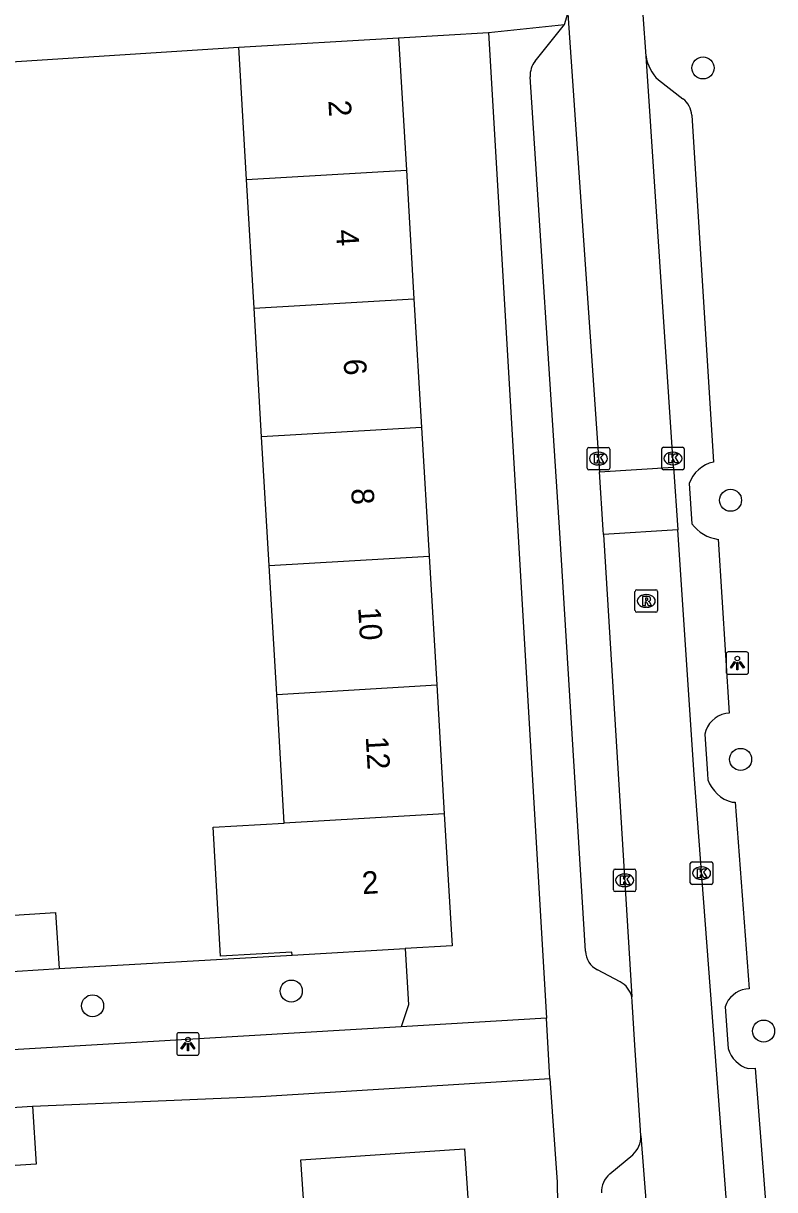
# Model space of a CAD drawing. Extents: x 159053 to 160041, y 380450 to 381422.
# Drawn here: x 159708.7 to 159742.1, y 381129.1 to 381180.9 of the extents above; entities that cross this region are included whole.
import ezdxf

# ---------------------------------------------------------------- set-up
doc = ezdxf.new("R2010")
doc.units = 0
for name, color, linetype in [('IMGEO_Boom', 7, 'Continuous'), ('IMGEO_Groenvoorziening', 7, 'Continuous'), ('IMGEO_Kolk', 7, 'Continuous'), ('IMGEO_Lichtpunt', 7, 'Continuous'), ('IMGEO_Muur', 7, 'Continuous'), ('IMGEO_Pand', 7, 'Continuous'), ('IMGEO_Pand_nummerreeks', 7, 'Continuous'), ('IMGEO_Rijbaan_lokaal_open', 7, 'Continuous'), ('IMGEO_Rioolput', 7, 'Continuous'), ('IMGEO_Voetpad_open', 7, 'Continuous')]:
    doc.layers.add(name, color=color, linetype=linetype)

msp = doc.modelspace()

# ---------------------------------------------------------------- linework, layer by layer
at = {"layer": 'IMGEO_Boom'}
for centre in [(159738.879, 381178.914), (159740.1, 381159.726), (159740.548, 381148.225), (159720.61, 381137.943), (159711.79, 381137.289), (159741.57, 381136.168)]:
    msp.add_circle(centre, 0.489, dxfattribs=at)
at = {"layer": 'IMGEO_Groenvoorziening'}
for points in [[(159725.657, 381139.828), (159725.804, 381137.327), (159725.491, 381136.354)], [(159710.308, 381138.94), (159720.643, 381139.533)]]:
    msp.add_lwpolyline(points, dxfattribs=at)
at = {"layer": 'IMGEO_Kolk'}
for p, q in [((159733.74, 381161.149), (159733.74, 381162.001)), ((159733.815, 381162.075), (159734.667, 381162.075)), ((159734.741, 381162.001), (159734.741, 381161.149)), ((159737.046, 381161.157), (159737.046, 381162.009)), ((159737.121, 381162.083), (159737.973, 381162.083)), ((159738.047, 381162.009), (159738.047, 381161.157)), ((159734.228, 381161.855), (159734.253, 381161.855)), ((159737.534, 381161.863), (159737.559, 381161.863)), ((159734.667, 381161.075), (159733.815, 381161.075)), ((159734.251, 381161.295), (159734.226, 381161.295)), ((159737.973, 381161.083), (159737.121, 381161.083)), ((159737.557, 381161.303), (159737.532, 381161.303)), ((159734.977, 381143.359), (159735.829, 381143.359)), ((159738.316, 381142.75), (159738.316, 381143.602)), ((159738.391, 381143.676), (159739.243, 381143.676)), ((159738.804, 381143.456), (159738.829, 381143.456)), ((159739.317, 381143.602), (159739.317, 381142.75)), ((159734.902, 381142.433), (159734.902, 381143.285)), ((159735.39, 381143.139), (159735.415, 381143.139)), ((159735.903, 381143.285), (159735.903, 381142.433)), ((159738.827, 381142.896), (159738.802, 381142.896)), ((159735.829, 381142.359), (159734.977, 381142.359)), ((159735.413, 381142.579), (159735.388, 381142.579)), ((159739.243, 381142.676), (159738.391, 381142.676))]:
    msp.add_line(p, q, dxfattribs=at)
for points in [[(159733.74, 381161.149), (159733.74, 381162.001)], [(159733.815, 381162.075), (159734.667, 381162.075)], [(159734.741, 381162.001), (159734.741, 381161.149)], [(159737.046, 381161.157), (159737.046, 381162.009)], [(159737.121, 381162.083), (159737.973, 381162.083)], [(159738.047, 381162.009), (159738.047, 381161.157)], [(159734.061, 381161.775), (159734.184, 381161.775), (159734.184, 381161.624), (159734.314, 381161.775), (159734.478, 381161.775), (159734.332, 381161.624), (159734.485, 381161.375), (159734.333, 381161.375), (159734.248, 381161.539), (159734.184, 381161.472), (159734.184, 381161.375), (159734.061, 381161.375), (159734.061, 381161.775)], [(159737.367, 381161.783), (159737.49, 381161.783), (159737.49, 381161.632), (159737.62, 381161.783), (159737.784, 381161.783), (159737.638, 381161.632), (159737.791, 381161.383), (159737.639, 381161.383), (159737.554, 381161.547), (159737.49, 381161.48), (159737.49, 381161.383), (159737.367, 381161.383), (159737.367, 381161.783)], [(159734.667, 381161.075), (159733.815, 381161.075)], [(159737.973, 381161.083), (159737.121, 381161.083)], [(159734.977, 381143.359), (159735.829, 381143.359)], [(159738.316, 381142.75), (159738.316, 381143.602)], [(159738.391, 381143.676), (159739.243, 381143.676)], [(159738.637, 381143.376), (159738.76, 381143.376), (159738.76, 381143.225), (159738.89, 381143.376), (159739.054, 381143.376), (159738.908, 381143.225), (159739.061, 381142.976), (159738.909, 381142.976), (159738.824, 381143.14), (159738.76, 381143.073), (159738.76, 381142.976), (159738.637, 381142.976), (159738.637, 381143.376)], [(159739.317, 381143.602), (159739.317, 381142.75)], [(159734.902, 381142.433), (159734.902, 381143.285)], [(159735.223, 381143.059), (159735.346, 381143.059), (159735.346, 381142.908), (159735.476, 381143.059), (159735.64, 381143.059), (159735.494, 381142.908), (159735.647, 381142.659), (159735.495, 381142.659), (159735.41, 381142.823), (159735.346, 381142.756), (159735.346, 381142.659), (159735.223, 381142.659), (159735.223, 381143.059)], [(159735.903, 381143.285), (159735.903, 381142.433)], [(159735.829, 381142.359), (159734.977, 381142.359)], [(159739.243, 381142.676), (159738.391, 381142.676)]]:
    msp.add_lwpolyline(points, dxfattribs=at)
for centre, start, end in [((159733.817, 381161.999), 91.552, 178.448), ((159733.817, 381161.999), 91.552, 178.448), ((159734.665, 381161.999), 1.552, 88.448), ((159734.665, 381161.999), 1.552, 88.448), ((159737.123, 381162.007), 91.552, 178.448), ((159737.123, 381162.007), 91.552, 178.448), ((159737.971, 381162.007), 1.552, 88.448), ((159737.971, 381162.007), 1.552, 88.448), ((159733.817, 381161.151), 181.552, 268.448), ((159733.817, 381161.151), 181.552, 268.448), ((159734.665, 381161.151), 271.552, 358.448), ((159734.665, 381161.151), 271.552, 358.448), ((159737.123, 381161.159), 181.552, 268.448), ((159737.123, 381161.159), 181.552, 268.448), ((159737.971, 381161.159), 271.552, 358.448), ((159737.971, 381161.159), 271.552, 358.448), ((159734.979, 381143.283), 91.552, 178.448), ((159734.979, 381143.283), 91.552, 178.448), ((159735.827, 381143.283), 1.552, 88.448), ((159735.827, 381143.283), 1.552, 88.448), ((159738.393, 381143.6), 91.552, 178.448), ((159738.393, 381143.6), 91.552, 178.448), ((159739.241, 381143.6), 1.552, 88.448), ((159739.241, 381143.6), 1.552, 88.448), ((159734.979, 381142.435), 181.552, 268.448), ((159734.979, 381142.435), 181.552, 268.448), ((159735.827, 381142.435), 271.552, 358.448), ((159735.827, 381142.435), 271.552, 358.448), ((159738.393, 381142.752), 181.552, 268.448), ((159738.393, 381142.752), 181.552, 268.448), ((159739.241, 381142.752), 271.552, 358.448), ((159739.241, 381142.752), 271.552, 358.448)]:
    msp.add_arc(centre, 0.0765, start, end, dxfattribs=at)
for centre, major_axis, ratio, start_param, end_param in [((159734.227, 381161.575), (-0.387, 0.002), 0.722429, 4.712389, 7.853982), ((159734.252, 381161.575), (-0.39, 0.002), 0.717154, 1.570796, 4.712389), ((159737.533, 381161.583), (-0.387, 0.002), 0.722429, 4.712389, 7.853982), ((159737.558, 381161.583), (-0.39, 0.002), 0.717154, 1.570796, 4.712389), ((159738.803, 381143.176), (-0.387, 0.002), 0.722429, 4.712389, 7.853982), ((159738.828, 381143.176), (-0.39, 0.002), 0.717154, 1.570796, 4.712389), ((159735.389, 381142.859), (-0.387, 0.002), 0.722429, 4.712389, 7.853982), ((159735.414, 381142.859), (-0.39, 0.002), 0.717154, 1.570796, 4.712389)]:
    msp.add_ellipse(centre, major_axis=major_axis, ratio=ratio, start_param=start_param, end_param=end_param, dxfattribs=at)
at = {"layer": 'IMGEO_Lichtpunt'}
for p, q in [((159739.905, 381152.905), (159739.905, 381152.098)), ((159739.905, 381152.905), (159739.905, 381152.098)), ((159740.807, 381153), (159739.999, 381153)), ((159740.807, 381153), (159739.999, 381153)), ((159740.901, 381152.098), (159740.901, 381152.905)), ((159740.901, 381152.098), (159740.901, 381152.905)), ((159739.999, 381152.004), (159740.807, 381152.004)), ((159739.999, 381152.004), (159740.807, 381152.004)), ((159715.524, 381135.998), (159715.524, 381135.191)), ((159715.524, 381135.998), (159715.524, 381135.191)), ((159716.426, 381136.093), (159715.618, 381136.093)), ((159716.426, 381136.093), (159715.618, 381136.093)), ((159716.52, 381135.191), (159716.52, 381135.998)), ((159716.52, 381135.191), (159716.52, 381135.998)), ((159715.618, 381135.097), (159716.426, 381135.097)), ((159715.618, 381135.097), (159716.426, 381135.097))]:
    msp.add_line(p, q, dxfattribs=at)
for points in [[(159740.279, 381152.569), (159740.318, 381152.541), (159740.13, 381152.279), (159740.092, 381152.306), (159740.279, 381152.569)], [(159740.381, 381152.521), (159740.428, 381152.521), (159740.428, 381152.199), (159740.381, 381152.199), (159740.381, 381152.521)], [(159740.491, 381152.541), (159740.529, 381152.568), (159740.716, 381152.306), (159740.677, 381152.278), (159740.491, 381152.541)], [(159715.898, 381135.662), (159715.937, 381135.634), (159715.749, 381135.372), (159715.711, 381135.399), (159715.898, 381135.662)], [(159716, 381135.614), (159716.047, 381135.614), (159716.047, 381135.292), (159716, 381135.292), (159716, 381135.614)], [(159716.11, 381135.634), (159716.148, 381135.661), (159716.335, 381135.399), (159716.296, 381135.371), (159716.11, 381135.634)]]:
    msp.add_lwpolyline(points, dxfattribs=at)
for centre in [(159740.404, 381152.703), (159716.023, 381135.796)]:
    msp.add_circle(centre, 0.0994, dxfattribs=at)
for centre, start, end in [((159739.999, 381152.905), 90, 180), ((159739.999, 381152.905), 90, 180), ((159740.807, 381152.905), 0, 90), ((159740.807, 381152.905), 0, 90), ((159739.999, 381152.098), 180, 270), ((159739.999, 381152.098), 180, 270), ((159740.807, 381152.098), 270, 0), ((159740.807, 381152.098), 270, 360), ((159715.618, 381135.998), 90, 180), ((159715.618, 381135.998), 90, 180), ((159716.426, 381135.998), 0, 90), ((159716.426, 381135.998), 0, 90), ((159715.618, 381135.191), 180, 270), ((159715.618, 381135.191), 180, 270), ((159716.426, 381135.191), 270, 0), ((159716.426, 381135.191), 270, 360)]:
    msp.add_arc(centre, 0.0946, start, end, dxfattribs=at)
at = {"layer": 'IMGEO_Muur'}
for points in [[(159710.308, 381138.94), (159720.643, 381139.533)], [(159709.127, 381132.837), (159719.243, 381133.269)]]:
    msp.add_lwpolyline(points, dxfattribs=at)
at = {"layer": 'IMGEO_Pand'}
for points in [[(159718.276, 381179.832), (159725.374, 381180.249)], [(159725.374, 381180.249), (159725.718, 381174.385)], [(159718.62, 381173.969), (159718.276, 381179.832)], [(159718.62, 381173.969), (159725.718, 381174.385)], [(159718.956, 381168.255), (159718.62, 381173.969)], [(159725.718, 381174.385), (159726.054, 381168.671)], [(159718.956, 381168.255), (159726.054, 381168.671)], [(159719.292, 381162.542), (159718.956, 381168.255)], [(159726.054, 381168.671), (159726.39, 381162.957)], [(159726.39, 381162.957), (159719.292, 381162.542)], [(159719.627, 381156.828), (159719.292, 381162.542)], [(159726.39, 381162.957), (159726.725, 381157.243)], [(159719.627, 381156.828), (159726.725, 381157.243)], [(159719.963, 381151.113), (159719.627, 381156.828)], [(159726.725, 381157.243), (159727.061, 381151.528)], [(159719.963, 381151.113), (159727.061, 381151.528)], [(159727.061, 381151.528), (159727.397, 381145.814)], [(159720.298, 381145.399), (159719.963, 381151.113)], [(159727.397, 381145.814), (159720.298, 381145.399)], [(159727.397, 381145.814), (159727.741, 381139.95), (159725.657, 381139.828)], [(159720.643, 381139.533), (159720.635, 381139.673), (159717.473, 381139.488), (159717.138, 381145.214), (159720.298, 381145.399)], [(159705.975, 381141.162), (159710.151, 381141.426), (159710.308, 381138.94)], [(159720.643, 381139.533), (159725.657, 381139.828)], [(159706.571, 381138.704), (159710.308, 381138.94)], [(159704.941, 381132.572), (159709.127, 381132.837)], [(159709.127, 381132.837), (159709.289, 381130.264), (159705.104, 381129.999)], [(159721.428, 381124.561), (159721.367, 381125.468), (159721.034, 381130.456), (159728.3, 381130.942), (159728.694, 381125.048)]]:
    msp.add_lwpolyline(points, dxfattribs=at)
at = {"layer": 'IMGEO_Rijbaan_lokaal_open'}
for points in [[(159732.886, 381181.325), (159734.28, 381160.99)], [(159736.352, 381179.443), (159736.229, 381181.275)], [(159737.571, 381161.198), (159736.352, 381179.443)], [(159734.28, 381160.99), (159737.571, 381161.198)], [(159734.46, 381158.206), (159734.447, 381158.41), (159734.28, 381160.99)], [(159737.571, 381161.198), (159737.757, 381158.415)], [(159737.757, 381158.415), (159734.46, 381158.206)], [(159740.771, 381117.455), (159738.484, 381147.545), (159737.757, 381158.415)], [(159734.46, 381158.206), (159735.718, 381137.681)], [(159736.119, 381131.524), (159736.103, 381131.768), (159735.86, 381135.545), (159735.735, 381137.482), (159735.718, 381137.681)], [(159736.119, 381131.524), (159737.261, 381116.849)]]:
    msp.add_lwpolyline(points, dxfattribs=at)
at = {"layer": 'IMGEO_Rioolput'}
for p, q in [((159735.861, 381154.832), (159735.861, 381155.684)), ((159735.936, 381155.758), (159736.788, 381155.758)), ((159736.349, 381155.538), (159736.374, 381155.538)), ((159736.862, 381155.684), (159736.862, 381154.832)), ((159736.788, 381154.758), (159735.936, 381154.758)), ((159736.372, 381154.978), (159736.347, 381154.978))]:
    msp.add_line(p, q, dxfattribs=at)
for points in [[(159735.861, 381154.832), (159735.861, 381155.684)], [(159735.936, 381155.758), (159736.788, 381155.758)], [(159736.45, 381155.456), (159736.198, 381155.458), (159736.198, 381155.058)], [(159736.376, 381155.377), (159736.322, 381155.377), (159736.322, 381155.296)], [(159736.322, 381155.296), (159736.374, 381155.296)], [(159736.862, 381155.684), (159736.862, 381154.832)], [(159736.788, 381154.758), (159735.936, 381154.758)], [(159736.198, 381155.058), (159736.322, 381155.058), (159736.322, 381155.22), (159736.333, 381155.22)], [(159736.38, 381155.191), (159736.451, 381155.058), (159736.591, 381155.058), (159736.526, 381155.184)]]:
    msp.add_lwpolyline(points, dxfattribs=at)
for centre, radius, start, end in [((159735.938, 381155.682), 0.0765, 91.552, 178.448), ((159735.938, 381155.682), 0.0765, 91.552, 178.448), ((159736.358, 381155.485), 0.19, 274.7715, 282.9687), ((159736.382, 381155.281), 0.0964, 77.0061, 93.1865), ((159736.396, 381155.338), 0.0378, 276.6634, 79.6772), ((159736.449, 381155.346), 0.109, 350.3612, 89.416), ((159736.447, 381155.346), 0.112, 277.5842, 350.9817), ((159736.786, 381155.682), 0.0765, 1.552, 88.448), ((159736.786, 381155.682), 0.0765, 1.552, 88.448), ((159735.938, 381154.834), 0.0765, 181.552, 268.448), ((159735.938, 381154.834), 0.0765, 181.552, 268.448), ((159736.332, 381155.167), 0.0533, 26.0293, 88.6989), ((159736.431, 381155.131), 0.108, 29.5134, 73.7905), ((159736.786, 381154.834), 0.0765, 271.552, 358.448), ((159736.786, 381154.834), 0.0765, 271.552, 358.448)]:
    msp.add_arc(centre, radius, start, end, dxfattribs=at)
for centre, major_axis, ratio, start_param, end_param in [((159736.348, 381155.258), (-0.387, 0.002), 0.722429, 4.712389, 7.853982), ((159736.373, 381155.258), (-0.39, 0.002), 0.717154, 1.570796, 4.712389)]:
    msp.add_ellipse(centre, major_axis=major_axis, ratio=ratio, start_param=start_param, end_param=end_param, dxfattribs=at)
at = {"layer": 'IMGEO_Voetpad_open'}
for points in [[(159732.733, 381180.848), (159732.886, 381181.325)], [(159729.367, 381180.49), (159732.733, 381180.848)], [(159731.428, 381179.217), (159732.733, 381180.848)], [(159725.374, 381180.249), (159729.367, 381180.49)], [(159729.367, 381180.49), (159731.937, 381136.736)], [(159707.716, 381179.151), (159718.276, 381179.832)], [(159733.666, 381139.712), (159732.522, 381158.288), (159731.211, 381178.527)], [(159736.899, 381178.388), (159737.991, 381177.547)], [(159738.379, 381176.817), (159739.341, 381161.425)], [(159738.26, 381160.465), (159738.382, 381158.684)], [(159739.556, 381157.993), (159740.038, 381150.277), (159739.886, 381150.259)], [(159738.966, 381149.342), (159739.076, 381147.586), (159739.096, 381147.324)], [(159740.178, 381146.323), (159740.303, 381146.333), (159740.933, 381138.041), (159740.779, 381138.033)], [(159725.491, 381136.354), (159707.234, 381135.274), (159706.77, 381135.578), (159706.571, 381138.704)], [(159735.202, 381138.358), (159734.196, 381138.89)], [(159739.862, 381137.246), (159740.003, 381135.395)], [(159731.937, 381136.736), (159725.491, 381136.354)], [(159732.078, 381134.058), (159731.937, 381136.736)], [(159709.127, 381132.837), (159719.243, 381133.269), (159732.078, 381134.058)], [(159732.078, 381134.058), (159732.402, 381129.455)], [(159740.893, 381134.502), (159741.201, 381134.519), (159741.867, 381125.748), (159741.402, 381125.709)], [(159734.741, 381129.828), (159735.761, 381130.675)]]:
    msp.add_lwpolyline(points, dxfattribs=at)
for centre, radius, start, end in [((159732.211, 381178.592), 1.002, 141.389, 183.695), ((159738.1, 381179.68), 1.764, 187.7197, 227.0922), ((159737.381, 381176.755), 1, 3.5643, 52.4176), ((159739.664, 381159.972), 1.488, 102.5472, 160.6672), ((159739.798, 381159.747), 1.771, 216.8939, 262.1451), ((159740.095, 381149.129), 1.149, 100.4863, 169.3266), ((159740.596, 381147.86), 1.593, 199.6615, 254.7923), ((159734.602, 381139.734), 0.936, 181.3306, 244.2947), ((159734.711, 381137.449), 1.034, 12.9962, 61.6321), ((159740.967, 381136.887), 1.162, 99.3001, 161.9744), ((159741.242, 381135.74), 1.286, 195.5494, 254.2578), ((159735.028, 381131.484), 1.092, 312.177, 2.0954), ((159850.003, 381132.822), 117.65, 181.64008, 186.52545), ((159735.377, 381129.059), 0.998, 129.5973, 184.4635)]:
    msp.add_arc(centre, radius, start, end, dxfattribs=at)

# ---------------------------------------------------------------- texts
at = {"layer": 'IMGEO_Pand_nummerreeks'}
for s, rotation, p in [('2', 273.3615, (159722.253, 381177.463)), ('4', 273.3615, (159722.59, 381171.722)), ('6', 273.3615, (159722.927, 381165.983)), ('8', 273.3615, (159723.264, 381160.24)), ('10', 273.3615, (159723.574, 381154.962)), ('12', 273.3615, (159723.911, 381149.229)), ('2', 3.3633, (159723.768, 381142.241))]:
    msp.add_text(s, height=1, rotation=rotation, dxfattribs=at).set_placement(p)

doc.saveas('drawing.dxf')
